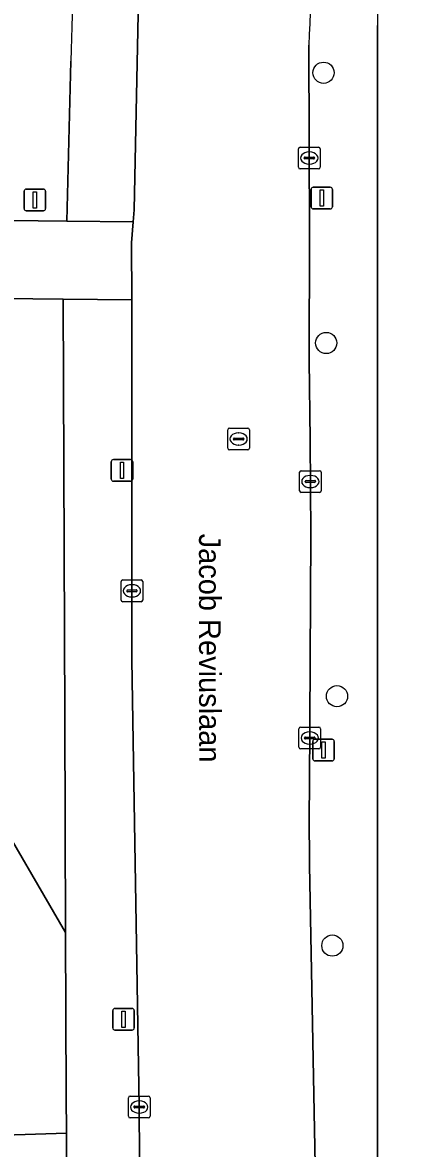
# Model space of a CAD drawing. Extents: x 161258 to 161838, y 380833 to 381727.
# Drawn here: x 161547.1 to 161565.1, y 381381.4 to 381433.3 of the extents above; entities that cross this region are included whole.
import ezdxf

# ---------------------------------------------------------------- set-up
doc = ezdxf.new("R2010")
doc.units = 0
for name, color, linetype in [('IMGEO_Boom', 7, 'Continuous'), ('IMGEO_Erf', 7, 'Continuous'), ('IMGEO_Groenvoorziening', 7, 'Continuous'), ('IMGEO_Kolk', 7, 'Continuous'), ('IMGEO_Lichtmast', 7, 'Continuous'), ('IMGEO_Openbare_ruimte_label', 7, 'Continuous'), ('IMGEO_Rijbaan_lokaal_open', 7, 'Continuous'), ('IMGEO_Rioolput', 7, 'Continuous'), ('IMGEO_Verkeersbordpaal', 7, 'Continuous'), ('IMGEO_Voetpad_gesloten', 7, 'Continuous'), ('IMGEO_Voetpad_open', 7, 'Continuous')]:
    doc.layers.add(name, color=color, linetype=linetype)

msp = doc.modelspace()

# ---------------------------------------------------------------- linework, layer by layer
at = {"layer": 'IMGEO_Boom'}
for centre in [(161560.973, 381431.015), (161561.096, 381418.55), (161561.594, 381402.259), (161561.382, 381390.757)]:
    msp.add_circle(centre, 0.489, dxfattribs=at)
at = {"layer": 'IMGEO_Erf'}
msp.add_lwpolyline([(161563.459, 381433.2), (161563.465, 381373.896)], dxfattribs=at)
msp.add_arc((161572.133, 381433.38), 8.676, 143.8776, 181.1914, dxfattribs=at)
at = {"layer": 'IMGEO_Groenvoorziening'}
for points in [[(161538.556, 381424.299), (161549.123, 381424.175), (161549.309, 381431.554)], [(161517.489, 381417.312), (161512.974, 381415.964), (161517.776, 381400.586), (161522.9, 381402.678), (161525.575, 381404.942), (161529.484, 381407.48), (161533.051, 381407.274), (161536.143, 381405.89), (161541.941, 381403.598), (161549.07, 381391.36), (161549.03, 381401.315), (161548.952, 381420.57)], [(161548.952, 381420.57), (161539.133, 381420.681)], [(161549.116, 381380.018), (161549.108, 381382.107), (161544.779, 381381.965), (161538.743, 381382.034), (161531.12, 381380.29), (161523.196, 381383.091), (161523.489, 381382.145), (161524.888, 381378.302), (161529.686, 381368.678), (161532.033, 381364.077), (161538.316, 381353.079), (161542.231, 381346.419), (161547.061, 381338.423), (161551.665, 381331.955), (161557.953, 381333.585), (161554.804, 381344.789), (161552.797, 381350.589)]]:
    msp.add_lwpolyline(points, dxfattribs=at)
msp.add_lwpolyline([(161541.941, 381403.598), (161536.143, 381405.89), (161533.051, 381407.274), (161529.484, 381407.48), (161525.575, 381404.942), (161522.9, 381402.678), (161517.776, 381400.586), (161518.812, 381397.268), (161523.196, 381383.091), (161531.12, 381380.29), (161538.743, 381382.034), (161544.779, 381381.965), (161549.108, 381382.107), (161549.101, 381383.848), (161549.07, 381391.36)], close=True, dxfattribs=at)
msp.add_arc((161627.54, 381430.373), 78.24, 172.94181, 179.13517, dxfattribs=at)
at = {"layer": 'IMGEO_Kolk'}
for p, q in [((161559.816, 381426.654), (161559.816, 381427.506)), ((161559.891, 381427.58), (161560.743, 381427.58)), ((161560.118, 381427.123), (161560.516, 381427.123)), ((161560.304, 381427.36), (161560.329, 381427.36)), ((161560.817, 381427.506), (161560.817, 381426.654)), ((161560.075, 381427.074), (161560.075, 381427.086)), ((161560.513, 381427.037), (161560.115, 381427.037)), ((161560.327, 381426.8), (161560.302, 381426.8)), ((161560.559, 381427.086), (161560.559, 381427.074)), ((161560.743, 381426.58), (161559.891, 381426.58)), ((161559.865, 381411.734), (161559.865, 381412.586)), ((161559.94, 381412.66), (161560.792, 381412.66)), ((161560.866, 381412.586), (161560.866, 381411.734)), ((161560.124, 381412.154), (161560.124, 381412.166)), ((161560.562, 381412.117), (161560.164, 381412.117)), ((161560.167, 381412.203), (161560.565, 381412.203)), ((161560.353, 381412.44), (161560.378, 381412.44)), ((161560.608, 381412.166), (161560.608, 381412.154)), ((161560.792, 381411.66), (161559.94, 381411.66)), ((161560.376, 381411.88), (161560.351, 381411.88)), ((161551.629, 381406.693), (161551.629, 381407.545)), ((161551.704, 381407.619), (161552.556, 381407.619)), ((161552.117, 381407.399), (161552.142, 381407.399)), ((161552.63, 381407.545), (161552.63, 381406.693)), ((161551.888, 381407.113), (161551.888, 381407.125)), ((161552.326, 381407.076), (161551.928, 381407.076)), ((161551.931, 381407.162), (161552.329, 381407.162)), ((161552.372, 381407.125), (161552.372, 381407.113)), ((161552.556, 381406.619), (161551.704, 381406.619)), ((161552.14, 381406.839), (161552.115, 381406.839)), ((161559.836, 381399.904), (161559.836, 381400.756)), ((161559.911, 381400.83), (161560.763, 381400.83)), ((161560.837, 381400.756), (161560.837, 381399.904)), ((161560.095, 381400.324), (161560.095, 381400.336)), ((161560.533, 381400.287), (161560.135, 381400.287)), ((161560.138, 381400.373), (161560.536, 381400.373)), ((161560.324, 381400.61), (161560.349, 381400.61)), ((161560.579, 381400.336), (161560.579, 381400.324)), ((161560.763, 381399.83), (161559.911, 381399.83)), ((161560.347, 381400.05), (161560.322, 381400.05)), ((161551.965, 381382.885), (161551.965, 381383.737)), ((161552.04, 381383.811), (161552.892, 381383.811)), ((161552.453, 381383.591), (161552.478, 381383.591)), ((161552.966, 381383.737), (161552.966, 381382.885)), ((161552.224, 381383.305), (161552.224, 381383.317)), ((161552.662, 381383.268), (161552.264, 381383.268)), ((161552.267, 381383.354), (161552.665, 381383.354)), ((161552.476, 381383.031), (161552.451, 381383.031)), ((161552.708, 381383.317), (161552.708, 381383.305)), ((161552.892, 381382.811), (161552.04, 381382.811))]:
    msp.add_line(p, q, dxfattribs=at)
for points in [[(161559.816, 381426.654), (161559.816, 381427.506)], [(161559.891, 381427.58), (161560.743, 381427.58)], [(161560.817, 381427.506), (161560.817, 381426.654)], [(161560.743, 381426.58), (161559.891, 381426.58)], [(161559.865, 381411.734), (161559.865, 381412.586)], [(161559.94, 381412.66), (161560.792, 381412.66)], [(161560.866, 381412.586), (161560.866, 381411.734)], [(161560.792, 381411.66), (161559.94, 381411.66)], [(161551.629, 381406.693), (161551.629, 381407.545)], [(161551.704, 381407.619), (161552.556, 381407.619)], [(161552.63, 381407.545), (161552.63, 381406.693)], [(161552.556, 381406.619), (161551.704, 381406.619)], [(161559.836, 381399.904), (161559.836, 381400.756)], [(161559.911, 381400.83), (161560.763, 381400.83)], [(161560.837, 381400.756), (161560.837, 381399.904)], [(161560.763, 381399.83), (161559.911, 381399.83)], [(161551.965, 381382.885), (161551.965, 381383.737)], [(161552.04, 381383.811), (161552.892, 381383.811)], [(161552.966, 381383.737), (161552.966, 381382.885)], [(161552.892, 381382.811), (161552.04, 381382.811)]]:
    msp.add_lwpolyline(points, dxfattribs=at)
for centre, radius, start, end in [((161559.893, 381427.504), 0.0765, 91.552, 178.448), ((161559.893, 381427.504), 0.0765, 91.552, 178.448), ((161560.115, 381427.083), 0.0403, 85.8775, 175.7526), ((161560.52, 381427.085), 0.0386, 1.7309, 96.639), ((161560.741, 381427.504), 0.0765, 1.552, 88.448), ((161560.741, 381427.504), 0.0765, 1.552, 88.448), ((161559.893, 381426.656), 0.0765, 181.552, 268.448), ((161559.893, 381426.656), 0.0765, 181.552, 268.448), ((161560.112, 381427.073), 0.0366, 178.938, 274.7102), ((161560.516, 381427.08), 0.043, 264.8664, 352.4533), ((161560.741, 381426.656), 0.0765, 271.552, 358.448), ((161560.741, 381426.656), 0.0765, 271.552, 358.448), ((161559.942, 381412.584), 0.0765, 91.552, 178.448), ((161559.942, 381412.584), 0.0765, 91.552, 178.448), ((161560.79, 381412.584), 0.0765, 1.552, 88.448), ((161560.79, 381412.584), 0.0765, 1.552, 88.448), ((161560.164, 381412.163), 0.0403, 85.8775, 175.7526), ((161560.161, 381412.153), 0.0366, 178.938, 274.7102), ((161560.565, 381412.16), 0.043, 264.8664, 352.4533), ((161560.569, 381412.165), 0.0386, 1.7309, 96.639), ((161559.942, 381411.736), 0.0765, 181.552, 268.448), ((161559.942, 381411.736), 0.0765, 181.552, 268.448), ((161560.79, 381411.736), 0.0765, 271.552, 358.448), ((161560.79, 381411.736), 0.0765, 271.552, 358.448), ((161551.706, 381407.543), 0.0765, 91.552, 178.448), ((161551.706, 381407.543), 0.0765, 91.552, 178.448), ((161552.554, 381407.543), 0.0765, 1.552, 88.448), ((161552.554, 381407.543), 0.0765, 1.552, 88.448), ((161551.928, 381407.122), 0.0403, 85.8775, 175.7526), ((161551.925, 381407.112), 0.0366, 178.938, 274.7102), ((161552.329, 381407.119), 0.043, 264.8664, 352.4533), ((161552.333, 381407.124), 0.0386, 1.7309, 96.639), ((161551.706, 381406.695), 0.0765, 181.552, 268.448), ((161551.706, 381406.695), 0.0765, 181.552, 268.448), ((161552.554, 381406.695), 0.0765, 271.552, 358.448), ((161552.554, 381406.695), 0.0765, 271.552, 358.448), ((161559.913, 381400.754), 0.0765, 91.552, 178.448), ((161559.913, 381400.754), 0.0765, 91.552, 178.448), ((161560.761, 381400.754), 0.0765, 1.552, 88.448), ((161560.761, 381400.754), 0.0765, 1.552, 88.448), ((161560.135, 381400.333), 0.0403, 85.8775, 175.7526), ((161560.132, 381400.323), 0.0366, 178.938, 274.7102), ((161560.536, 381400.33), 0.043, 264.8664, 352.4533), ((161560.54, 381400.335), 0.0386, 1.7309, 96.639), ((161559.913, 381399.906), 0.0765, 181.552, 268.448), ((161559.913, 381399.906), 0.0765, 181.552, 268.448), ((161560.761, 381399.906), 0.0765, 271.552, 358.448), ((161560.761, 381399.906), 0.0765, 271.552, 358.448), ((161552.042, 381383.735), 0.0765, 91.552, 178.448), ((161552.042, 381383.735), 0.0765, 91.552, 178.448), ((161552.89, 381383.735), 0.0765, 1.552, 88.448), ((161552.89, 381383.735), 0.0765, 1.552, 88.448), ((161552.264, 381383.314), 0.0403, 85.8775, 175.7526), ((161552.261, 381383.304), 0.0366, 178.938, 274.7102), ((161552.665, 381383.311), 0.043, 264.8664, 352.4533), ((161552.669, 381383.316), 0.0386, 1.7309, 96.639), ((161552.042, 381382.887), 0.0765, 181.552, 268.448), ((161552.042, 381382.887), 0.0765, 181.552, 268.448), ((161552.89, 381382.887), 0.0765, 271.552, 358.448), ((161552.89, 381382.887), 0.0765, 271.552, 358.448)]:
    msp.add_arc(centre, radius, start, end, dxfattribs=at)
for centre, major_axis, ratio, start_param, end_param in [((161560.303, 381427.08), (-0.387, 0.002), 0.722429, 4.712389, 7.853982), ((161560.328, 381427.08), (-0.39, 0.002), 0.717154, 1.570796, 4.712389), ((161560.352, 381412.16), (-0.387, 0.002), 0.722429, 4.712389, 7.853982), ((161560.377, 381412.16), (-0.39, 0.002), 0.717154, 1.570796, 4.712389), ((161552.116, 381407.119), (-0.387, 0.002), 0.722429, 4.712389, 7.853982), ((161552.141, 381407.119), (-0.39, 0.002), 0.717154, 1.570796, 4.712389), ((161560.323, 381400.33), (-0.387, 0.002), 0.722429, 4.712389, 7.853982), ((161560.348, 381400.33), (-0.39, 0.002), 0.717154, 1.570796, 4.712389), ((161552.452, 381383.311), (-0.387, 0.002), 0.722429, 4.712389, 7.853982), ((161552.477, 381383.311), (-0.39, 0.002), 0.717154, 1.570796, 4.712389)]:
    msp.add_ellipse(centre, major_axis=major_axis, ratio=ratio, start_param=start_param, end_param=end_param, dxfattribs=at)
at = {"layer": 'IMGEO_Lichtmast'}
for p, q in [((161560.396, 381424.833), (161560.396, 381425.633)), ((161560.396, 381425.633), (161560.396, 381424.833)), ((161560.496, 381425.733), (161561.286, 381425.733)), ((161561.286, 381425.733), (161560.496, 381425.733)), ((161561.386, 381425.633), (161561.386, 381424.833)), ((161561.386, 381424.833), (161561.386, 381425.633)), ((161561.286, 381424.733), (161560.496, 381424.733)), ((161560.496, 381424.733), (161561.286, 381424.733)), ((161551.274, 381413.173), (161552.064, 381413.173)), ((161552.064, 381413.173), (161551.274, 381413.173)), ((161551.174, 381412.273), (161551.174, 381413.073)), ((161551.174, 381413.073), (161551.174, 381412.273)), ((161552.164, 381413.073), (161552.164, 381412.273)), ((161552.164, 381412.273), (161552.164, 381413.073)), ((161552.064, 381412.173), (161551.274, 381412.173)), ((161551.274, 381412.173), (161552.064, 381412.173)), ((161560.474, 381399.372), (161560.474, 381400.172)), ((161560.474, 381400.172), (161560.474, 381399.372)), ((161560.574, 381400.272), (161561.364, 381400.272)), ((161561.364, 381400.272), (161560.574, 381400.272)), ((161561.464, 381400.172), (161561.464, 381399.372)), ((161561.464, 381399.372), (161561.464, 381400.172)), ((161561.364, 381399.272), (161560.574, 381399.272)), ((161560.574, 381399.272), (161561.364, 381399.272)), ((161551.245, 381386.958), (161551.245, 381387.758)), ((161551.245, 381387.758), (161551.245, 381386.958)), ((161551.345, 381387.858), (161552.135, 381387.858)), ((161552.135, 381387.858), (161551.345, 381387.858)), ((161552.235, 381387.758), (161552.235, 381386.958)), ((161552.235, 381386.958), (161552.235, 381387.758)), ((161552.135, 381386.858), (161551.345, 381386.858)), ((161551.345, 381386.858), (161552.135, 381386.858))]:
    msp.add_line(p, q, dxfattribs=at)
for points in [[(161560.816, 381425.608), (161560.966, 381425.608), (161560.966, 381424.858), (161560.816, 381424.858), (161560.816, 381425.608)], [(161551.594, 381413.048), (161551.744, 381413.048), (161551.744, 381412.298), (161551.594, 381412.298), (161551.594, 381413.048)], [(161560.894, 381400.147), (161561.044, 381400.147), (161561.044, 381399.397), (161560.894, 381399.397), (161560.894, 381400.147)], [(161551.665, 381387.733), (161551.815, 381387.733), (161551.815, 381386.983), (161551.665, 381386.983), (161551.665, 381387.733)]]:
    msp.add_lwpolyline(points, dxfattribs=at)
for centre, start, end in [((161560.496, 381425.633), 90, 180), ((161560.496, 381425.633), 90, 180), ((161561.286, 381425.633), 0, 90), ((161561.286, 381425.633), 360, 90), ((161560.496, 381424.833), 180, 270), ((161560.496, 381424.833), 180, 270), ((161561.286, 381424.833), 270, 0), ((161561.286, 381424.833), 270, 0), ((161551.274, 381413.073), 90, 180), ((161551.274, 381413.073), 90, 180), ((161552.064, 381413.073), 0, 90), ((161552.064, 381413.073), 360, 90), ((161551.274, 381412.273), 180, 270), ((161551.274, 381412.273), 180, 270), ((161552.064, 381412.273), 270, 0), ((161552.064, 381412.273), 270, 0), ((161560.574, 381400.172), 90, 180), ((161560.574, 381400.172), 90, 180), ((161561.364, 381400.172), 0, 90), ((161561.364, 381400.172), 360, 90), ((161560.574, 381399.372), 180, 270), ((161560.574, 381399.372), 180, 270), ((161561.364, 381399.372), 270, 0), ((161561.364, 381399.372), 270, 0), ((161551.345, 381387.758), 90, 180), ((161551.345, 381387.758), 90, 180), ((161552.135, 381387.758), 0, 90), ((161552.135, 381387.758), 360, 90), ((161551.345, 381386.958), 180, 270), ((161551.345, 381386.958), 180, 270), ((161552.135, 381386.958), 270, 0), ((161552.135, 381386.958), 270, 0)]:
    msp.add_arc(centre, 0.1, start, end, dxfattribs=at)
at = {"layer": 'IMGEO_Rijbaan_lokaal_open'}
for points in [[(161552.448, 381435.24), (161552.227, 381424.697), (161552.186, 381424.139), (161552.116, 381423.172), (161552.121, 381420.534), (161552.13, 381415.127), (161552.131, 381403.933), (161552.47, 381383.312), (161552.514, 381376.254), (161560.641, 381376.376), (161560.632, 381378.2), (161560.328, 381394.461), (161560.316, 381396.782), (161560.323, 381398.118), (161560.387, 381409.714)], [(161560.387, 381409.714), (161560.348, 381414.084), (161560.315, 381417.741), (161560.329, 381423.451), (161560.297, 381432.282)]]:
    msp.add_lwpolyline(points, dxfattribs=at)
msp.add_arc((161625.971, 381430.2), 65.707, 171.17998, 178.18432, dxfattribs=at)
at = {"layer": 'IMGEO_Rioolput'}
for p, q in [((161556.553, 381413.697), (161556.553, 381414.549)), ((161556.628, 381414.623), (161557.48, 381414.623)), ((161556.812, 381414.117), (161556.812, 381414.129)), ((161556.855, 381414.166), (161557.253, 381414.166)), ((161557.041, 381414.403), (161557.066, 381414.403)), ((161557.296, 381414.129), (161557.296, 381414.117)), ((161557.554, 381414.549), (161557.554, 381413.697)), ((161557.48, 381413.623), (161556.628, 381413.623)), ((161557.25, 381414.08), (161556.852, 381414.08)), ((161557.064, 381413.843), (161557.039, 381413.843))]:
    msp.add_line(p, q, dxfattribs=at)
for points in [[(161556.553, 381413.697), (161556.553, 381414.549)], [(161556.628, 381414.623), (161557.48, 381414.623)], [(161557.554, 381414.549), (161557.554, 381413.697)], [(161557.48, 381413.623), (161556.628, 381413.623)]]:
    msp.add_lwpolyline(points, dxfattribs=at)
for centre, radius, start, end in [((161556.63, 381414.547), 0.0765, 91.552, 178.448), ((161556.63, 381414.547), 0.0765, 91.552, 178.448), ((161556.852, 381414.126), 0.0403, 85.8775, 175.7526), ((161557.257, 381414.128), 0.0386, 1.7309, 96.639), ((161557.478, 381414.547), 0.0765, 1.552, 88.448), ((161557.478, 381414.547), 0.0765, 1.552, 88.448), ((161556.63, 381413.699), 0.0765, 181.552, 268.448), ((161556.63, 381413.699), 0.0765, 181.552, 268.448), ((161556.849, 381414.116), 0.0366, 178.938, 274.7102), ((161557.253, 381414.123), 0.043, 264.8664, 352.4533), ((161557.478, 381413.699), 0.0765, 271.552, 358.448), ((161557.478, 381413.699), 0.0765, 271.552, 358.448)]:
    msp.add_arc(centre, radius, start, end, dxfattribs=at)
for centre, major_axis, ratio, start_param, end_param in [((161557.04, 381414.123), (-0.387, 0.002), 0.722429, 4.712389, 7.853982), ((161557.065, 381414.123), (-0.39, 0.002), 0.717154, 1.570796, 4.712389)]:
    msp.add_ellipse(centre, major_axis=major_axis, ratio=ratio, start_param=start_param, end_param=end_param, dxfattribs=at)
at = {"layer": 'IMGEO_Verkeersbordpaal'}
for p, q in [((161547.252, 381425.65), (161548.042, 381425.65)), ((161548.042, 381425.65), (161547.252, 381425.65)), ((161547.152, 381424.75), (161547.152, 381425.55)), ((161547.152, 381425.55), (161547.152, 381424.75)), ((161548.142, 381425.55), (161548.142, 381424.75)), ((161548.142, 381424.75), (161548.142, 381425.55)), ((161548.042, 381424.65), (161547.252, 381424.65)), ((161547.252, 381424.65), (161548.042, 381424.65))]:
    msp.add_line(p, q, dxfattribs=at)
msp.add_lwpolyline([(161547.572, 381425.525), (161547.722, 381425.525), (161547.722, 381424.775), (161547.572, 381424.775), (161547.572, 381425.525)], dxfattribs=at)
for centre, start, end in [((161547.252, 381425.55), 90, 180), ((161547.252, 381425.55), 90, 180), ((161548.042, 381425.55), 0, 90), ((161548.042, 381425.55), 360, 90), ((161547.252, 381424.75), 180, 270), ((161547.252, 381424.75), 180, 270), ((161548.042, 381424.75), 270, 0), ((161548.042, 381424.75), 270, 0)]:
    msp.add_arc(centre, 0.1, start, end, dxfattribs=at)
at = {"layer": 'IMGEO_Voetpad_gesloten'}
msp.add_lwpolyline([(161539.133, 381420.681), (161548.952, 381420.57), (161552.121, 381420.534), (161552.116, 381423.172), (161552.186, 381424.139), (161549.123, 381424.175), (161538.556, 381424.299)], dxfattribs=at)
at = {"layer": 'IMGEO_Voetpad_open'}
for points in [[(161549.309, 381431.554), (161549.123, 381424.175), (161552.186, 381424.139), (161552.227, 381424.697), (161552.448, 381435.24)], [(161563.465, 381373.896), (161563.459, 381433.2)], [(161560.297, 381432.282), (161560.329, 381423.451), (161560.315, 381417.741), (161560.348, 381414.084), (161560.387, 381409.714), (161560.323, 381398.118), (161560.316, 381396.782), (161560.328, 381394.461), (161560.632, 381378.2), (161560.641, 381376.376), (161560.658, 381372.955)], [(161552.52, 381375.2), (161552.514, 381376.254), (161552.47, 381383.312), (161552.131, 381403.933), (161552.13, 381415.127), (161552.121, 381420.534), (161548.952, 381420.57), (161549.03, 381401.315), (161549.07, 381391.36), (161549.101, 381383.848), (161549.108, 381382.107), (161549.116, 381380.018)]]:
    msp.add_lwpolyline(points, dxfattribs=at)
for centre, radius, start, end in [((161625.971, 381430.2), 65.707, 171.17998, 178.18432), ((161627.54, 381430.373), 78.24, 172.94181, 179.13517), ((161572.133, 381433.38), 8.676, 143.8776, 181.1914)]:
    msp.add_arc(centre, radius, start, end, dxfattribs=at)

# ---------------------------------------------------------------- texts
at = {"layer": 'IMGEO_Openbare_ruimte_label'}
msp.add_text('Jacob Reviuslaan', height=1, rotation=270.0573, dxfattribs=at).set_placement((161555.223, 381409.757))

doc.saveas('drawing.dxf')
